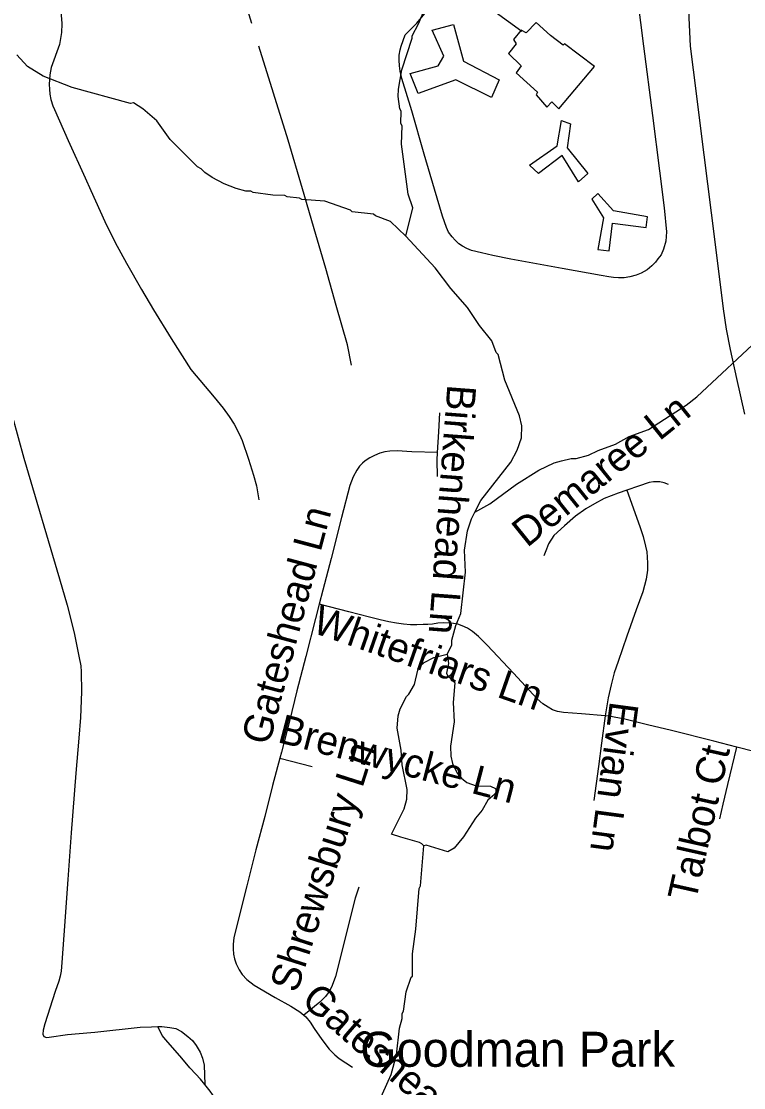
# Model space of a CAD drawing. Extents: x 1383679 to 1536984, y 460658 to 651027.
# Drawn here: x 1479847 to 1482217, y 497575 to 501072 of the extents above; entities that cross this region are included whole.
import ezdxf

# ---------------------------------------------------------------- set-up
doc = ezdxf.new("R2010")
doc.units = 0
for name, color, linetype in [('Exist Boundary Land Use Park Urban CELL', 7, 'Continuous'), ('Exist Cultural Warehouse Building Footprint', 7, 'Continuous'), ('Exist Hydrographic Misc Water Feature', 7, 'Continuous'), ('Exist Road Non-System Type 51', 7, 'Continuous'), ('Exist Road Non-System Type 51 Label', 7, 'Continuous')]:
    doc.layers.add(name, color=color, linetype=linetype)

msp = doc.modelspace()

# ---------------------------------------------------------------- linework, layer by layer
at = {"layer": 'Exist Cultural Warehouse Building Footprint'}
for points in [[(1481265.1, 501062), (1481297.8, 500942.1), (1481414.5, 500881), (1481388.8, 500822.1), (1481272.1, 500881), (1481148.5, 500835.7), (1481122.8, 500901.3), (1481213.8, 500926.2), (1481232.5, 500957.9), (1481195.1, 501043.9), (1481265.1, 501062)], [(1481535.8, 501068.8), (1481503.2, 501034.9), (1481486.8, 501043.9), (1481461.2, 501012.3), (1481470.5, 500998.7), (1481444.8, 500967), (1481486.8, 500926.2), (1481470.5, 500903.6), (1481540.5, 500840.2), (1481535.8, 500831.2), (1481570.8, 500790.4), (1481587.2, 500808.5), (1481610.5, 500785.9), (1481727.2, 500924), (1481629.2, 500998.7), (1481624.5, 500994.1), (1481582.5, 501025.8), (1481535.8, 501068.8)], [(1481618.7, 500747.4), (1481649, 500736.1), (1481637.3, 500656.9), (1481705, 500573.2), (1481674.7, 500546), (1481621, 500632), (1481544, 500573.2), (1481513.7, 500600.3), (1481604.7, 500663.7), (1481618.7, 500747.4)], [(1481737.7, 500507.5), (1481719, 500489.4), (1481756.4, 500428.3), (1481737.7, 500324.2), (1481775, 500319.7), (1481786.7, 500410.2), (1481896.4, 500396.6), (1481901, 500430.6), (1481789, 500450.9), (1481737.7, 500507.5)]]:
    msp.add_lwpolyline(points, dxfattribs=at)
at = {"layer": 'Exist Hydrographic Misc Water Feature'}
for points in [[(1481107.9, 500367.8), (1481130.7, 500460.9), (1481115.5, 500505.2), (1481093.8, 500669.6), (1481095.7, 500729.5), (1481091.9, 500737.6), (1481092.6, 500777.6), (1481088.8, 500785.7), (1481083.6, 500825.8), (1481084, 500849.8), (1481095.3, 500913.6), (1481129.2, 501016.9), (1481129.3, 501024.9), (1481150.2, 501064.5), (1481173.2, 501118.9), (1481179.3, 501123.9), (1481212.1, 501184.9), (1481249.5, 501238.5), (1481255.5, 501242.4), (1481276.3, 501282), (1481321, 501348.8)], [(1481107.9, 500367.8), (1481057.8, 500416.3), (1481008.5, 500434.3), (1481002.2, 500439.4), (1480932.4, 500447.8), (1480926.4, 500452.9), (1480843, 500482.6), (1480767.1, 500488), (1480759.2, 500492.2), (1480719.3, 500497), (1480711.3, 500501.2), (1480671.4, 500501.9), (1480607.6, 500511.2), (1480599.7, 500515.4), (1480583.7, 500515.7), (1480551.8, 500524.3), (1480512.1, 500539.1), (1480472.5, 500559.9), (1480448.8, 500576.4), (1480437.1, 500588.6), (1480425.2, 500594.8), (1480334.9, 500684.6), (1480291.5, 500745.7), (1480245.4, 500785.8), (1480214.4, 500804.6), (1480205.2, 500803.2), (1480014.1, 500854.9), (1479918.8, 500892.8), (1479867.4, 500923.8), (1479832.2, 500962.5)], [(1481335, 499462.7), (1481354.3, 499500.5), (1481452.7, 499626.6), (1481473.4, 499666.1), (1481488.2, 499705.8), (1481489, 499745.8), (1481481.6, 499778), (1481433.1, 499894.9), (1481411, 499980), (1481405.1, 499985.9), (1481390.2, 500024.4), (1481349.4, 500074.8), (1481310.4, 500133.4), (1481255.5, 500196.4), (1481204.9, 500263.4), (1481107.9, 500367.8)], [(1481335, 499462.7), (1481384.1, 499489.9), (1481471.4, 499554.2), (1481544.3, 499600.7), (1481594.7, 499623.8), (1481618.8, 499631.3), (1481651, 499638.6), (1481667, 499638.3), (1481707.2, 499649.5), (1481739.5, 499664.9), (1481795.9, 499685.8), (1481840.4, 499710.9), (1481904.7, 499733.6), (1482028.3, 499813.2), (1482062.8, 499840.5), (1482278.7, 500042.2), (1482331.3, 500073.2), (1482411.7, 500095.6), (1482484.7, 500087.4), (1482555.3, 500070.7), (1482658.9, 500056.7), (1482674.8, 500050.4)], [(1481243.6, 498996.4), (1481259.2, 499026.4), (1481259.5, 499042.4), (1481272.5, 499090.2), (1481289.2, 499129.8), (1481303.8, 499265.5), (1481301.2, 499337.6), (1481310.4, 499401.4), (1481323.2, 499441.1), (1481335, 499462.7)], [(1481167.2, 498368.4), (1481160.8, 498374.4), (1481152.9, 498378.5), (1481092.1, 498397), (1481061.4, 498406.4), (1481103, 498489.5), (1481111.6, 498521.3), (1481112.2, 498553.3), (1481095.7, 498633.7), (1481092.6, 498681.7), (1481080, 498754), (1481082.8, 498793.9), (1481089.2, 498817.8), (1481110.1, 498857.4), (1481118.2, 498865.2), (1481136.7, 498896.8), (1481147.7, 498944.6), (1481157.9, 498960.4), (1481166.1, 498968.3), (1481200.5, 498985.6), (1481243.6, 498996.4)], [(1481243.6, 498996.4), (1481248.1, 498966.6), (1481241.5, 498934.8), (1481245.3, 498926.7), (1481268.9, 498902.2), (1481263.6, 498838.4), (1481266.4, 498774.3), (1481254.9, 498694.5), (1481256.3, 498662.5), (1481261.8, 498638.4), (1481277.2, 498606.1), (1481290.9, 498589.8), (1481308.7, 498575.5), (1481338.5, 498564.9), (1481386.5, 498563.9), (1481402.3, 498555.6), (1481404.2, 498542.7), (1481393.9, 498531.7), (1481377.6, 498518.1), (1481358.9, 498484.5), (1481336.4, 498458.9), (1481297.3, 498397.7), (1481266.5, 498360.3), (1481246.3, 498348.7), (1481174.8, 498370.1), (1481167.2, 498368.4)], [(1480989.4, 497459.8), (1481060.3, 497618.4), (1481077.6, 497682.1), (1481087.3, 497769.9), (1481095.9, 497801.7), (1481096.2, 497817.7), (1481100.3, 497825.6), (1481109.6, 497889.4), (1481126.2, 497937.4), (1481130.6, 497941), (1481130.5, 498014.1), (1481141.4, 498094.8), (1481152, 498228.6), (1481156.2, 498236.5), (1481167.2, 498368.4)]]:
    msp.add_lwpolyline(points, dxfattribs=at)
at = {"layer": 'Exist Road Non-System Type 51'}
msp.add_line((1480694.9, 498655.9), (1480800.7, 498628.7), dxfattribs=at)
for points in [[(1480062.2, 502511.5), (1480172, 502362.7), (1480192.8, 502321), (1480233.6, 502250.3), (1480258.7, 502199.8), (1480328.7, 501958.5), (1480602.3, 501066)], [(1482220.8, 499784), (1482194.7, 499900.7), (1482173.1, 499996.2), (1482160.7, 500063), (1482150.4, 500129.9), (1482135, 500253.2), (1482111.1, 500444.7), (1482087, 500634.5), (1482051.5, 500913.6), (1482041.9, 500990.5), (1482029.2, 501272.8)], [(1481859.6, 501216.6), (1481888, 500990.5), (1481917.5, 500763.5), (1481940.2, 500582.5), (1481956, 500461.1), (1481963.8, 500382.4), (1481961.1, 500351.3), (1481953.3, 500325.2), (1481945.6, 500306.9), (1481935.5, 500292.9), (1481926.9, 500282.5), (1481915.1, 500270.7), (1481900.1, 500257.5), (1481880.2, 500246), (1481864.1, 500239.5), (1481843, 500234.2), (1481824.3, 500230.6), (1481806, 500230.8), (1481789.8, 500232.1), (1481774.2, 500233.9), (1481748.6, 500238.2), (1481621.4, 500261.8), (1481453.1, 500292.1), (1481394.1, 500304.2), (1481356.1, 500312.7), (1481323.5, 500321.1), (1481308.9, 500327.2), (1481294.3, 500334.4), (1481282.5, 500342.8), (1481270.4, 500355.1), (1481259.8, 500365.3), (1481248.6, 500380.6), (1481241.4, 500396.1), (1481228.6, 500433.4), (1481202.1, 500522.3), (1481168.9, 500637), (1481127.4, 500779.1), (1481095.5, 500885), (1481089.4, 500909), (1481087.1, 500926.4), (1481086, 500944.8), (1481086.6, 500961.4), (1481089.6, 500979.4), (1481092.7, 500990.5), (1481106.3, 501028.6), (1481143.8, 501066), (1481257, 501202.7)], [(1481257, 501202.7), (1481357.4, 501135.4), (1481488.9, 501040.2)], [(1479976.8, 501104.5), (1479979.4, 501066), (1479979.5, 501064.4), (1479978.4, 501035.4), (1479972.3, 500996.5), (1479944.9, 500920.4), (1479940.3, 500896.5), (1479938.5, 500865.3), (1479938.8, 500849.6), (1479940.6, 500833), (1479944, 500816), (1479950.6, 500794.8), (1479955.4, 500782.8), (1480000.7, 500681), (1480056.4, 500558.8), (1480075, 500517.3), (1480120.6, 500415.6), (1480155, 500346.7), (1480192.2, 500278.8), (1480241.5, 500193.1), (1480280.4, 500126), (1480337.9, 500032.2), (1480403.3, 499930.8), (1480479.9, 499840), (1480509.5, 499803.3), (1480528.9, 499776.7), (1480545.6, 499751), (1480562.6, 499717.7), (1480571.5, 499697.7), (1480592.3, 499636.5), (1480608.2, 499584.2), (1480618, 499548.4), (1480626.5, 499502.7)], [(1480930.5, 499944.4), (1480917.3, 500011.6), (1480879.6, 500140.2), (1480845.5, 500262), (1480813.1, 500373.6), (1480768.8, 500523.1), (1480722.7, 500682.3), (1480625.9, 500990.5)], [(1479817.3, 499775.5), (1479855.4, 499639.4), (1479971.6, 499243.8), (1479997.6, 499156.9), (1480020.5, 499066.5), (1480036, 498990.6), (1480041.5, 498958), (1480043.4, 498938.5), (1480044.7, 498873.3), (1480040.8, 498788.7), (1480035.6, 498721.1), (1480026, 498606.9), (1480010.4, 498410.5), (1479999.2, 498257.5), (1479986.5, 498074.7), (1479980, 497985.9), (1479977, 497956.5), (1479974.7, 497940.1), (1479970.3, 497924.3), (1479957.5, 497890.5), (1479924, 497783.7), (1479918.8, 497763.5), (1479917.7, 497750.2), (1479920.5, 497742.9), (1479929.1, 497739.6), (1479938, 497740.1), (1479998.2, 497749.7), (1480075, 497755.8), (1480087.6, 497757.1), (1480236.5, 497773.2), (1480273.8, 497774.6), (1480294.5, 497775)], [(1481212.5, 499657.7), (1481216.4, 499725.7), (1481219.4, 499788.1)], [(1481212.5, 499657.7), (1481128, 499660.6), (1481079.4, 499663.1), (1481056.3, 499662.8), (1481039, 499659.9), (1481022.7, 499655.5), (1481005.5, 499648.6), (1480989.9, 499641), (1480975.3, 499631), (1480965.6, 499622.7), (1480956.7, 499613.1), (1480947, 499599.7), (1480935.3, 499578.6), (1480924.8, 499549.8), (1480897.3, 499445.4), (1480863.3, 499310.4), (1480835.6, 499206.8), (1480823.9, 499160.5)], [(1481212.3, 499579.3), (1481211.1, 499633), (1481212.5, 499657.7)], [(1481969.6, 499553.4), (1481955.8, 499558.7), (1481941.3, 499561.7), (1481930.1, 499562.4), (1481920.9, 499561.9), (1481906.7, 499559.4), (1481871.6, 499547.9), (1481833.7, 499534.9)], [(1481833.7, 499534.9), (1481804.8, 499525), (1481759.4, 499506.8), (1481727.1, 499489.6), (1481698.6, 499473.3), (1481664.9, 499449.1), (1481628.7, 499417.8), (1481593.9, 499385.4), (1481576.6, 499358.2), (1481569.3, 499341.2), (1481561.4, 499319.2)], [(1481833.7, 499534.9), (1481876.2, 499415.5), (1481886.7, 499383), (1481894.6, 499350.6), (1481898.4, 499332), (1481900.5, 499314.6), (1481901.4, 499294.8), (1481901, 499272.6), (1481896.6, 499242.5), (1481885.8, 499201.3), (1481864.1, 499142.1), (1481832.8, 499056.2), (1481804.7, 498973.1), (1481791.7, 498935.5), (1481781.4, 498896.6), (1481771.8, 498853.6), (1481762.5, 498794.3)], [(1480823.9, 499160.5), (1480812, 499113.5), (1480779.9, 498988.9), (1480751, 498876.1), (1480726.8, 498776.6), (1480700.2, 498675.7), (1480694.9, 498655.9)], [(1481762.5, 498794.3), (1481684.7, 498800.9), (1481625.3, 498805.4), (1481605.9, 498808.6), (1481589.8, 498814.3), (1481575.4, 498822.4), (1481557.3, 498833.4), (1481538.7, 498849.9), (1481461.2, 498934.3), (1481374.7, 499025.9), (1481346.2, 499054.6), (1481326.5, 499071.2), (1481310.2, 499081.7), (1481293.3, 499089.5), (1481278.5, 499094.6), (1481264.6, 499097.5), (1481253.3, 499098.7), (1481230.4, 499099.8), (1481212.7, 499098.7), (1481195.5, 499095.5), (1481180.2, 499094.5), (1481165, 499093.7), (1481144.1, 499092.5), (1481123.5, 499093.2), (1481100.5, 499095.2), (1481077.6, 499098.4), (1481052.4, 499102.8), (1481024.1, 499109.7), (1480989.2, 499118), (1480921.6, 499135.2), (1480823.9, 499160.5)], [(1481762.5, 498794.3), (1481750.3, 498704.3), (1481740.3, 498628.5), (1481725, 498516.9)], [(1482194.3, 498691.7), (1482118.8, 498711), (1481979.7, 498746.4), (1481900.6, 498764.9), (1481827.1, 498783.1), (1481773.8, 498793.3), (1481762.5, 498794.3)], [(1482138.4, 498457), (1482149.2, 498504.7), (1482164.8, 498569.4), (1482194.3, 498691.7)], [(1482592, 498593.6), (1482521.2, 498610.5), (1482382.8, 498645.2), (1482250.2, 498677.5), (1482194.3, 498691.7)], [(1480694.9, 498655.9), (1480670.6, 498566.2), (1480645.4, 498463.8), (1480616.5, 498354.6), (1480587, 498236.8), (1480544.4, 498067.6), (1480541.6, 498044.5), (1480542, 498030.1), (1480542.9, 498013), (1480546.6, 497997.8), (1480552.1, 497981.3), (1480561.8, 497961.7), (1480571.8, 497945.6), (1480586.2, 497929.5), (1480610.4, 497910.9), (1480679.3, 497871.1), (1480731.5, 497841.7), (1480760.3, 497823.7), (1480773.1, 497812.8)], [(1480954.2, 498232), (1480942.5, 498196.1), (1480926.1, 498132.2), (1480908.8, 498065.3), (1480877.1, 497940), (1480870.1, 497919.1), (1480864.7, 497905), (1480856.8, 497890), (1480844.2, 497873.8), (1480826.6, 497855.1), (1480773.1, 497812.8)], [(1480773.1, 497812.8), (1480780, 497807), (1480794.1, 497790.1), (1480808, 497768.6), (1480833.1, 497732.8), (1480856.4, 497700.6), (1480875, 497682.1), (1480890, 497670.1), (1480933.4, 497642.1)], [(1480294.5, 497775), (1480308.1, 497775.2), (1480334.3, 497772.4), (1480353.5, 497768.5), (1480372.8, 497758.6), (1480393.1, 497743.2), (1480408.3, 497729.5), (1480420.3, 497713.5), (1480433.4, 497691.5), (1480441.7, 497671.6), (1480446.1, 497648.2), (1480448.7, 497585.7)], [(1480448.7, 497585.7), (1480434.9, 497602.6), (1480419.1, 497619.2), (1480400, 497640.2), (1480373.6, 497671.3), (1480320.5, 497731.2), (1480308.5, 497745.8), (1480294.5, 497775)], [(1480543, 497454.1), (1480466.6, 497563.8), (1480448.7, 497585.7)]]:
    msp.add_lwpolyline(points, dxfattribs=at)

# ---------------------------------------------------------------- texts
at = {"layer": 'Exist Boundary Land Use Park Urban CELL'}
msp.add_text('Goodman Park', height=114.829, dxfattribs=at).set_placement((1480958.6, 497643.3))
at = {"layer": 'Exist Road Non-System Type 51 Label'}
for s, rotation, p in [('Birkenhead Ln', 265.6809, (1481244.7, 499882.9)), ('Demaree Ln', 38.8558, (1481505.7, 499344.2)), ('Gateshead Ln', 75.0959, (1480659.4, 498694.7)), ('Whitefriars Ln', 340.7712, (1480796.8, 499069.1)), ('Evian Ln', 262.4009, (1481778.2, 498844.6)), ('Brenwycke Ln', 345.2954, (1480683.8, 498708.9)), ('Shrewsbury Ln', 72.3038, (1480750.9, 497882.7)), ('Talbot Ct', 77.354, (1482059.2, 498181.7)), ('Gateshead Ln', 319.0596, (1480761, 497854.5))]:
    msp.add_text(s, height=95, rotation=rotation, dxfattribs=at).set_placement(p)

doc.saveas('drawing.dxf')
